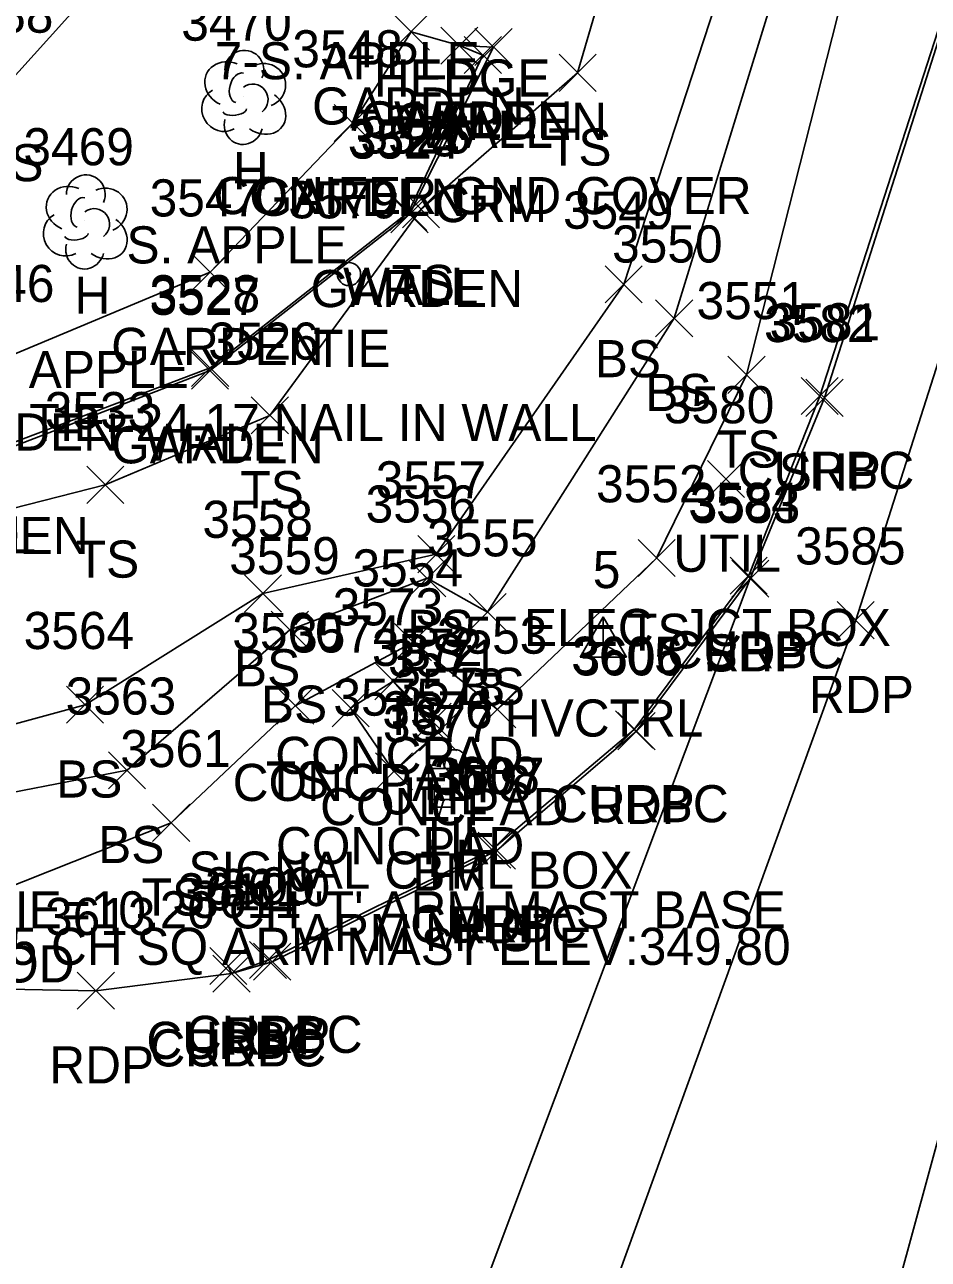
# Model space of a CAD drawing. Extents: x 1462089 to 1464015, y 730534 to 736144.
# Drawn here: x 1462839.8 to 1462888.4, y 732415.6 to 732482.1 of the extents above; entities that cross this region are included whole.
import ezdxf

# ---------------------------------------------------------------- set-up
doc = ezdxf.new("R2010")
doc.units = 0
for name, color, linetype in [('C_A', 7, 'Continuous'), ('C_C', 7, 'Continuous'), ('C_I', 7, 'Continuous'), ('CBP', 7, 'Continuous'), ('CPBM', 7, 'Continuous'), ('CPSM', 7, 'Continuous'), ('D_C', 7, 'Continuous'), ('L_A', 7, 'Continuous'), ('L_C', 7, 'Continuous'), ('L_I', 7, 'Continuous'), ('L_TIC', 7, 'Continuous'), ('LAPB', 7, 'Continuous'), ('LELB', 7, 'Continuous'), ('LS', 7, 'Continuous'), ('LTD', 7, 'Continuous'), ('LW', 7, 'Continuous'), ('P_A', 7, 'Continuous'), ('P_I', 7, 'Continuous'), ('P_TIC', 7, 'Continuous'), ('PET', 7, 'Continuous'), ('PRC', 7, 'Continuous'), ('PSP', 7, 'Continuous'), ('R_A', 7, 'Continuous'), ('R_I', 7, 'Continuous'), ('R_TIC', 7, 'Continuous'), ('RC', 7, 'Continuous'), ('U_A', 7, 'Continuous'), ('U_C', 7, 'Continuous'), ('U_I', 7, 'Continuous'), ('UDEFAULT', 7, 'Continuous'), ('ULP', 7, 'Continuous')]:
    doc.layers.add(name, color=color, linetype=linetype)

msp = doc.modelspace()

# ---------------------------------------------------------------- linework, layer by layer
at = {"layer": 'CBP'}
for centre, radius in [((1462857.231, 732468.647), 0.625), ((1462857.231, 732468.647), 0.0833), ((1462862.935, 732442.395), 0.625), ((1462862.935, 732442.395), 0.0833)]:
    msp.add_circle(centre, radius, dxfattribs=at)
at = {"layer": 'CPBM'}
for p, q in [((1462861.813, 732439.93), (1462861.813, 732440.93)), ((1462861.813, 732440.93), (1462862.813, 732440.93)), ((1462862.813, 732440.93), (1462862.813, 732439.93)), ((1462862.316, 732440.431), (1462862.316, 732440.431)), ((1462862.316, 732440.431), (1462862.316, 732440.431)), ((1462862.813, 732439.93), (1462861.813, 732439.93))]:
    msp.add_line(p, q, dxfattribs=at)
at = {"layer": 'CPSM'}
for p, q in [((1462869.677, 732448.007), (1462870.927, 732450.172)), ((1462872.177, 732448.007), (1462870.927, 732450.172)), ((1462870.927, 732448.728), (1462870.927, 732450.172)), ((1462869.677, 732448.007), (1462870.927, 732448.728)), ((1462870.927, 732448.728), (1462870.927, 732448.728)), ((1462870.927, 732448.728), (1462872.177, 732448.007)), ((1462869.677, 732448.007), (1462872.177, 732448.007))]:
    msp.add_line(p, q, dxfattribs=at)
at = {"layer": 'L_TIC'}
for points in [[(1462859.574, 732480.7), (1462861.574, 732482.7)], [(1462861.574, 732480.7), (1462859.574, 732482.7)], [(1462862.176, 732479.952), (1462864.176, 732481.952)], [(1462864.176, 732479.952), (1462862.176, 732481.952)], [(1462862.176, 732479.952), (1462864.176, 732481.952)], [(1462864.176, 732479.952), (1462862.176, 732481.952)], [(1462863.443, 732479.443), (1462865.443, 732481.443)], [(1462865.443, 732479.443), (1462863.443, 732481.443)], [(1462864.016, 732479.874), (1462866.016, 732481.874)], [(1462866.016, 732479.874), (1462864.016, 732481.874)], [(1462864.016, 732479.874), (1462866.016, 732481.874)], [(1462866.016, 732479.874), (1462864.016, 732481.874)], [(1462868.543, 732478.489), (1462870.543, 732480.489)], [(1462870.543, 732478.489), (1462868.543, 732480.489)], [(1462856.441, 732475.782), (1462858.441, 732477.782)], [(1462858.441, 732475.782), (1462856.441, 732477.782)], [(1462856.441, 732475.782), (1462858.441, 732477.782)], [(1462858.441, 732475.782), (1462856.441, 732477.782)], [(1462859.428, 732470.987), (1462861.428, 732472.987)], [(1462861.428, 732470.987), (1462859.428, 732472.987)], [(1462859.493, 732470.865), (1462861.493, 732472.865)], [(1462861.493, 732470.865), (1462859.493, 732472.865)], [(1462860.11, 732471.141), (1462862.11, 732473.141)], [(1462862.11, 732471.141), (1462860.11, 732473.141)], [(1462848.759, 732467.75), (1462850.759, 732469.75)], [(1462850.759, 732467.75), (1462848.759, 732469.75)], [(1462871.026, 732467.089), (1462873.026, 732469.089)], [(1462873.026, 732467.089), (1462871.026, 732469.089)], [(1462873.745, 732465.267), (1462875.745, 732467.267)], [(1462875.745, 732465.267), (1462873.745, 732467.267)], [(1462848.751, 732462.449), (1462850.751, 732464.449)], [(1462850.751, 732462.449), (1462848.751, 732464.449)], [(1462848.757, 732462.589), (1462850.757, 732464.589)], [(1462850.757, 732462.589), (1462848.757, 732464.589)], [(1462877.638, 732462.219), (1462879.638, 732464.219)], [(1462879.638, 732462.219), (1462877.638, 732464.219)], [(1462851.972, 732460.034), (1462853.972, 732462.034)], [(1462853.972, 732460.034), (1462851.972, 732462.034)], [(1462843.109, 732456.291), (1462845.109, 732458.291)], [(1462845.109, 732456.291), (1462843.109, 732458.291)], [(1462860.933, 732452.56), (1462862.933, 732454.56)], [(1462862.933, 732452.56), (1462860.933, 732454.56)], [(1462872.796, 732452.349), (1462874.796, 732454.349)], [(1462874.796, 732452.349), (1462872.796, 732454.349)], [(1462860.441, 732451.26), (1462862.441, 732453.26)], [(1462862.441, 732451.26), (1462860.441, 732453.26)], [(1462851.599, 732450.436), (1462853.599, 732452.436)], [(1462853.599, 732450.436), (1462851.599, 732452.436)], [(1462863.696, 732449.437), (1462865.696, 732451.437)], [(1462865.696, 732449.437), (1462863.696, 732451.437)], [(1462853.05, 732448.477), (1462855.05, 732450.477)], [(1462855.05, 732448.477), (1462853.05, 732450.477)], [(1462859.68, 732447.816), (1462861.68, 732449.816)], [(1462861.68, 732447.816), (1462859.68, 732449.816)], [(1462858.615, 732445.717), (1462860.615, 732447.717)], [(1462860.615, 732445.717), (1462858.615, 732447.717)], [(1462842.02, 732444.444), (1462844.02, 732446.444)], [(1462844.02, 732444.444), (1462842.02, 732446.444)], [(1462853.34, 732444.391), (1462855.34, 732446.391)], [(1462855.34, 732444.391), (1462853.34, 732446.391)], [(1462856.322, 732444.259), (1462858.322, 732446.259)], [(1462858.322, 732444.259), (1462856.322, 732446.259)], [(1462864.224, 732444.194), (1462866.224, 732446.194)], [(1462866.224, 732444.194), (1462864.224, 732446.194)], [(1462861.029, 732442.954), (1462863.029, 732444.954)], [(1462863.029, 732442.954), (1462861.029, 732444.954)], [(1462861.029, 732442.954), (1462863.029, 732444.954)], [(1462863.029, 732442.954), (1462861.029, 732444.954)], [(1462844.281, 732440.914), (1462846.281, 732442.914)], [(1462846.281, 732440.914), (1462844.281, 732442.914)], [(1462858.652, 732440.855), (1462860.652, 732442.855)], [(1462860.652, 732440.855), (1462858.652, 732442.855)], [(1462858.652, 732440.855), (1462860.652, 732442.855)], [(1462860.652, 732440.855), (1462858.652, 732442.855)], [(1462846.656, 732438.084), (1462848.656, 732440.084)], [(1462848.656, 732438.084), (1462846.656, 732440.084)]]:
    msp.add_lwpolyline(points, dxfattribs=at)
at = {"layer": 'LAPB'}
for points in [[(1462865.016, 732480.874), (1462863.176, 732480.952), (1462860.574, 732481.7), (1462857.441, 732476.782)], [(1462865.016, 732480.874), (1462860.493, 732471.865), (1462849.751, 732463.449), (1462837.104, 732458.559), (1462826.619, 732456.441), (1462812.237, 732456.607), (1462796.179, 732459.522), (1462796.223, 732461.56), (1462806.894, 732461.647), (1462822.285, 732460.801), (1462838.737, 732464.139), (1462849.759, 732468.75), (1462857.441, 732476.782)]]:
    msp.add_lwpolyline(points, dxfattribs=at)
at = {"layer": 'LELB'}
for points in [[(1462962.051, 732738.86), (1462942.093, 732684.704), (1462930.349, 732649.849), (1462918.779, 732606.158), (1462910.515, 732577.075), (1462897.313, 732539.083), (1462883.37, 732494.351), (1462874.745, 732466.267), (1462864.696, 732450.437), (1462861.441, 732452.26), (1462854.05, 732449.477), (1462845.281, 732441.914), (1462832.711, 732439.481), (1462809.105, 732444.312), (1462762.719, 732454.921), (1462717.924, 732465.494), (1462675.121, 732482.37), (1462640.103, 732492.478), (1462631.962, 732496.427), (1462623.343, 732510.569), (1462622.33, 732524.867)], [(1462964.589, 732738.298), (1462945.297, 732683.439), (1462934.628, 732648.301), (1462922.94, 732604.455), (1462912.479, 732576.375), (1462900.293, 732538.088), (1462886.404, 732493.851), (1462878.638, 732463.219), (1462873.796, 732453.349), (1462865.224, 732445.194), (1462860.68, 732448.816), (1462854.34, 732445.391), (1462847.656, 732439.084), (1462833.142, 732433.314), (1462807.403, 732439.302), (1462761.489, 732450.408), (1462717.117, 732462.765), (1462672.88, 732476.46), (1462638.847, 732488.064), (1462628.323, 732495.04), (1462620.973, 732510.302), (1462619.534, 732525.266)], [(1462927.995, 732703.95), (1462913.72, 732663.308), (1462904.762, 732626.067), (1462895.224, 732616.018), (1462886.603, 732592.504), (1462880.252, 732582.304), (1462873.474, 732559.521), (1462870.274, 732539.778), (1462860.006, 732507.628), (1462849.679, 732490.923), (1462838.625, 732478.648), (1462828.599, 732476.843), (1462806.124, 732475.966), (1462790.408, 732465.788), (1462774.938, 732470.333)], [(1462938.529, 732701.154), (1462919.188, 732660.623), (1462907.452, 732626.729), (1462903.606, 732613.145), (1462893.414, 732589.656), (1462888.63, 732580.093), (1462887.401, 732563.484), (1462883.927, 732556.012), (1462884.623, 732537.604), (1462884.984, 732537.065), (1462874.272, 732495.685), (1462869.543, 732479.489), (1462861.11, 732472.141), (1462852.972, 732461.034), (1462844.109, 732457.291), (1462829.112, 732453.466), (1462814.255, 732453.647), (1462796.448, 732454.698), (1462777.989, 732457.609)], [(1462902.561, 732573.655), (1462893.764, 732541.415), (1462880.654, 732494.464), (1462872.026, 732468.089), (1462861.933, 732453.56), (1462852.599, 732451.436), (1462843.02, 732445.444), (1462833.138, 732442.749), (1462809.156, 732447.34), (1462778.483, 732453.334)]]:
    msp.add_lwpolyline(points, dxfattribs=at)
at = {"layer": 'LS'}
for points in [[(1462862.029, 732443.954), (1462859.615, 732446.717), (1462857.322, 732445.259), (1462859.652, 732441.855)], [(1462862.029, 732443.954), (1462859.652, 732441.855)]]:
    msp.add_lwpolyline(points, dxfattribs=at)
at = {"layer": 'LTD'}
for p, q in [((1462851.547, 732478.219), (1462851.547, 732478.219)), ((1462851.547, 732478.219), (1462851.547, 732478.219)), ((1462843.014, 732471.508), (1462843.014, 732471.508)), ((1462843.014, 732471.508), (1462843.014, 732471.508))]:
    msp.add_line(p, q, dxfattribs=at)
for centre in [(1462851.594, 732479.653), (1462843.06, 732472.942)]:
    msp.add_arc(centre, 1.047, 335.52715, 180.95627, dxfattribs=at)
for centre, major_axis, ratio, start_param, end_param in [((1462850.756, 732478.886), (1.21, -0.512), 0.895232, 1.570796, 4.712389), ((1462852.589, 732478.803), (-1.141, -0.483), 0.949671, 1.570796, 4.712389), ((1462851.339, 732478.678), (-0.208, -0.792), 0.645439, 3.141593, 6.283185), ((1462852.048, 732478.053), (-0.5, 0.667), 0.989748, 3.141593, 6.283185), ((1462850.464, 732477.511), (0.584, -1.042), 0.959034, 3.141593, 6.283185), ((1462852.548, 732477.386), (-1.09, 0.792), 0.841452, 1.570796, 4.712389), ((1462851.089, 732477.469), (-0.625, -0.083), 0.423636, 0, 3.141593), ((1462851.548, 732476.719), (0.265, 1.061), 0.942809, 1.570796, 4.712389), ((1462842.222, 732472.174), (1.21, -0.512), 0.895232, 1.570796, 4.712389), ((1462844.055, 732472.091), (-1.141, -0.483), 0.949671, 1.570796, 4.712389), ((1462842.805, 732471.966), (-0.208, -0.792), 0.645439, 3.141593, 6.283185), ((1462843.514, 732471.341), (-0.5, 0.667), 0.989748, 3.141593, 6.283185), ((1462841.931, 732470.799), (0.584, -1.042), 0.959034, 3.141593, 6.283185), ((1462844.014, 732470.674), (-1.09, 0.792), 0.841452, 1.570796, 4.712389), ((1462842.556, 732470.758), (-0.625, -0.083), 0.423636, 0, 3.141593), ((1462843.014, 732470.008), (0.265, 1.061), 0.942809, 1.570796, 4.712389)]:
    msp.add_ellipse(centre, major_axis=major_axis, ratio=ratio, start_param=start_param, end_param=end_param, dxfattribs=at)
at = {"layer": 'LW'}
msp.add_lwpolyline([(1462863.176, 732480.952), (1462864.443, 732480.443), (1462860.428, 732471.987), (1462849.757, 732463.589), (1462836.607, 732458.6), (1462826.699, 732456.576), (1462812.383, 732456.848), (1462796.871, 732459.931), (1462796.223, 732461.56)], dxfattribs=at)
at = {"layer": 'P_TIC'}
for points in [[(1462881.838, 732460.981), (1462883.838, 732462.981)], [(1462883.838, 732460.981), (1462881.838, 732462.981)], [(1462877.844, 732451.238), (1462879.844, 732453.238)], [(1462879.844, 732451.238), (1462877.844, 732453.238)], [(1462877.844, 732451.238), (1462879.844, 732453.238)], [(1462879.844, 732451.238), (1462877.844, 732453.238)], [(1462883.517, 732449.002), (1462885.517, 732451.002)], [(1462885.517, 732449.002), (1462883.517, 732451.002)], [(1462871.718, 732443.023), (1462873.718, 732445.023)], [(1462873.718, 732443.023), (1462871.718, 732445.023)], [(1462864.192, 732436.588), (1462866.192, 732438.588)], [(1462866.192, 732436.588), (1462864.192, 732438.588)], [(1462852.095, 732430.598), (1462854.095, 732432.598)], [(1462854.095, 732430.598), (1462852.095, 732432.598)], [(1462849.908, 732429.959), (1462851.908, 732431.959)], [(1462851.908, 732429.959), (1462849.908, 732431.959)], [(1462842.603, 732429.04), (1462844.603, 732431.04)], [(1462844.603, 732429.04), (1462842.603, 732431.04)]]:
    msp.add_lwpolyline(points, dxfattribs=at)
at = {"layer": 'PET'}
for points in [[(1462974.36, 732735.003), (1462957.209, 732680.823), (1462945.362, 732643.955), (1462932.508, 732601.633), (1462920.152, 732563.109), (1462911.425, 732534.965), (1462898.015, 732492.334), (1462884.517, 732450.002), (1462822.419, 732278.6), (1462811.416, 732236.79), (1462797.46, 732186.944), (1462784.89, 732139.503), (1462773.379, 732098.59), (1462761.088, 732052.776), (1462749.31, 732009.824), (1462737.297, 731963.429), (1462717.097, 731889.531)], [(1462878.844, 732452.238), (1462872.718, 732444.023), (1462865.192, 732437.588), (1462853.095, 732431.598), (1462850.908, 732430.959), (1462843.603, 732430.04), (1462831.156, 732430.265), (1462806.725, 732436.312), (1462761.118, 732447.931), (1462716.675, 732460.252), (1462671.339, 732472.016), (1462637.059, 732482.513), (1462580.262, 732500.425)]]:
    msp.add_lwpolyline(points, dxfattribs=at)
at = {"layer": 'PRC'}
msp.add_lwpolyline([(1462985.716, 732731.928), (1462969.444, 732677.267), (1462957.486, 732641.208), (1462943.904, 732597.669), (1462931.653, 732559.608), (1462922.759, 732531.119), (1462910.18, 732489.033), (1462895.07, 732444.402), (1462885.161, 732408.132), (1462864.593, 732375.333), (1462853.42, 732347.258), (1462832.874, 732276.651), (1462823.233, 732232.908), (1462808.463, 732182.81), (1462796.537, 732136.818), (1462784.674, 732094.481), (1462773.756, 732052.904), (1462761.068, 732007.231), (1462748.947, 731961.516), (1462736.508, 731921.312)], dxfattribs=at)
at = {"layer": 'PSP'}
msp.add_lwpolyline([(1462968.734, 732736.5), (1462951.614, 732681.876), (1462940.588, 732646.438), (1462927.054, 732603.058), (1462915.133, 732564.778), (1462905.928, 732535.586), (1462892.756, 732493.151), (1462882.838, 732461.981), (1462878.844, 732452.238), (1462860.168, 732402.537), (1462855.981, 732390.471), (1462851.596, 732378.353), (1462831.733, 732320.544), (1462820.54, 732279.169), (1462809.4, 732237.242), (1462795.769, 732187.965), (1462782.91, 732140.192), (1462771.747, 732099.013), (1462759.214, 732053.145), (1462747.621, 732010.499), (1462744.84, 731999.272), (1462735.883, 731965.543), (1462724.347, 731923.615)], dxfattribs=at)
at = {"layer": 'R_TIC'}
for points in [[(1462881.578, 732461.077), (1462883.578, 732463.077)], [(1462883.578, 732461.077), (1462881.578, 732463.077)], [(1462877.759, 732451.404), (1462879.759, 732453.404)], [(1462879.759, 732451.404), (1462877.759, 732453.404)], [(1462871.585, 732443.113), (1462873.585, 732445.113)], [(1462873.585, 732443.113), (1462871.585, 732445.113)], [(1462863.942, 732436.64), (1462865.942, 732438.64)], [(1462865.942, 732436.64), (1462863.942, 732438.64)], [(1462849.738, 732430.365), (1462851.738, 732432.365)], [(1462851.738, 732430.365), (1462849.738, 732432.365)], [(1462851.87, 732430.688), (1462853.87, 732432.688)], [(1462853.87, 732430.688), (1462851.87, 732432.688)], [(1462849.908, 732429.959), (1462851.908, 732431.959)], [(1462851.908, 732429.959), (1462849.908, 732431.959)]]:
    msp.add_lwpolyline(points, dxfattribs=at)
at = {"layer": 'RC'}
msp.add_lwpolyline([(1462968.496, 732736.533), (1462951.35, 732681.835), (1462940.43, 732646.722), (1462926.882, 732603.178), (1462914.787, 732564.796), (1462905.745, 732535.684), (1462892.597, 732493.075), (1462882.578, 732462.077), (1462878.759, 732452.404), (1462872.585, 732444.113), (1462864.942, 732437.64), (1462852.87, 732431.688), (1462850.908, 732430.959), (1462850.738, 732431.365)], dxfattribs=at)
at = {"layer": 'UDEFAULT'}
for points in [[(1462876.532, 732456.606), (1462878.532, 732458.606)], [(1462878.532, 732456.606), (1462876.532, 732458.606)], [(1462860.727, 732443.536), (1462862.727, 732445.536)], [(1462862.727, 732443.536), (1462860.727, 732445.536)]]:
    msp.add_lwpolyline(points, dxfattribs=at)
at = {"layer": 'ULP'}
for p, q in [((1462862.508, 732442.837), (1462862.341, 732442.004)), ((1462861.508, 732440.337), (1462861.508, 732442.004)), ((1462861.508, 732442.004), (1462863.174, 732442.004)), ((1462863.174, 732442.004), (1462863.174, 732440.337)), ((1462862.341, 732441.17), (1462862.341, 732441.17)), ((1462863.174, 732440.337), (1462861.508, 732440.337)), ((1462862.091, 732439.504), (1462862.341, 732440.337))]:
    msp.add_line(p, q, dxfattribs=at)

# ---------------------------------------------------------------- texts
at = {"layer": 'C_A'}
for s, p in [('TIE', (1462855.31, 732463.647)), ('HVCTRL', (1462865.62, 732443.728)), ('TIE', (1462861.014, 732437.395)), ('BM', (1462860.631, 732435.431))]:
    msp.add_text(s, height=2, dxfattribs=at).set_placement(p)
at = {"layer": 'C_C'}
for s, p in [('TIE=24.17 NAIL IN WALL', (1462840.019, 732459.647)), ("TIE=10.20 CH 'T' ARM MAST BASE", (1462837.598, 732433.395)), ('BM5 CH SQ ARM MAST ELEV:349.80', (1462834.939, 732431.431))]:
    msp.add_text(s, height=2, dxfattribs=at).set_placement(p)
at = {"layer": 'C_I'}
for s, p in [('3579', (1462853.963, 732471.647)), ('5', (1462870.36, 732451.728)), ('3578', (1462859.676, 732445.395)), ('3577', (1462859.056, 732443.431))]:
    msp.add_text(s, height=2, dxfattribs=at).set_placement(p)
at = {"layer": 'D_C'}
msp.add_text('15"RCP-GOOD', height=2, dxfattribs=at).set_placement((1462823.821, 732430.481))
at = {"layer": 'L_A'}
for s, p in [('HEDGE', (1462858.569, 732478.21)), ('GARDEN', (1462855.244, 732476.7)), ('GARDEN', (1462857.846, 732475.952)), ('WALL', (1462859.665, 732475.952)), ('GARDEN', (1462859.685, 732475.874)), ('GARDEN', (1462859.685, 732475.874)), ('WALL', (1462860.931, 732475.443)), ('TS', (1462867.952, 732474.489)), ('CS', (1462837.066, 732473.648)), ('H', (1462850.981, 732473.219)), ('GARDEN', (1462852.11, 732471.782)), ('GARDEN', (1462852.11, 732471.782)), ('GARDEN', (1462855.163, 732466.865)), ('WALL', (1462856.916, 732466.987)), ('TS', (1462859.519, 732467.141)), ('H', (1462842.447, 732466.508)), ('GARDEN', (1462844.428, 732463.75)), ('BS', (1462870.467, 732463.089)), ('BS', (1462873.186, 732461.267)), ('GARDEN', (1462833.407, 732459.139)), ('GARDEN', (1462844.421, 732458.449)), ('WALL', (1462846.246, 732458.589)), ('TS', (1462877.047, 732458.219)), ('TS', (1462851.382, 732456.034)), ('GARDEN', (1462831.773, 732453.559)), ('WALL', (1462833.095, 732453.6)), ('TS', (1462842.519, 732452.291)), ('BS', (1462860.374, 732448.56)), ('TS', (1462872.205, 732448.349)), ('BS', (1462859.882, 732447.26)), ('BS', (1462851.04, 732446.436)), ('BS', (1462863.137, 732445.437)), ('BS', (1462852.491, 732444.477)), ('TS', (1462859.089, 732443.816)), ('CONCPAD', (1462853.26, 732441.717)), ('BS', (1462841.461, 732440.444)), ('CONCPAD', (1462850.968, 732440.259)), ('TS', (1462852.749, 732440.391)), ('TS', (1462863.633, 732440.194)), ('CONCPAD', (1462855.675, 732438.954)), ('CONCPAD', (1462855.675, 732438.954)), ('BS', (1462843.722, 732436.914)), ('CONCPAD', (1462853.297, 732436.855)), ('CONCPAD', (1462853.297, 732436.855)), ('TS', (1462846.066, 732434.084))]:
    msp.add_text(s, height=2, dxfattribs=at).set_placement(p)
at = {"layer": 'L_C'}
for s, p in [('7-S. APPLE', (1462850, 732479.14)), ('CONIFER GND COVER', (1462849.937, 732471.874)), ('CONIFER GND COVER', (1462849.937, 732471.874)), ('CRM', (1462861.813, 732471.443)), ('S. APPLE', (1462845.248, 732469.219)), ('S. APPLE', (1462836.715, 732462.508))]:
    msp.add_text(s, height=2, dxfattribs=at).set_placement(p)
at = {"layer": 'L_I'}
for s, p in [('3488', (1462835.365, 732481.648)), ('3470', (1462848.201, 732481.219)), ('3548', (1462854.181, 732479.782)), ('3548', (1462854.181, 732479.782)), ('3523', (1462857.168, 732474.987)), ('3524', (1462857.234, 732474.865)), ('3525', (1462857.85, 732475.141)), ('3469', (1462839.699, 732474.508)), ('3547', (1462846.499, 732471.75)), ('3549', (1462868.758, 732471.089)), ('3550', (1462871.399, 732469.267)), ('3546', (1462835.422, 732467.139)), ('3527', (1462846.492, 732466.449)), ('3528', (1462846.498, 732466.589)), ('3551', (1462875.945, 732466.219)), ('3526', (1462849.658, 732464.034)), ('3533', (1462840.85, 732460.291)), ('3557', (1462858.673, 732456.56)), ('3552', (1462870.536, 732456.349)), ('3556', (1462858.126, 732455.26)), ('3558', (1462849.339, 732454.436)), ('3555', (1462861.436, 732453.437)), ('3559', (1462850.782, 732452.477)), ('3554', (1462857.42, 732451.816)), ('3573', (1462856.355, 732449.717)), ('3564', (1462839.713, 732448.444)), ('3560', (1462850.946, 732448.391)), ('3574', (1462854.063, 732448.259)), ('3553', (1462861.964, 732448.194)), ('3571', (1462859.336, 732446.954)), ('3571', (1462859.336, 732446.954)), ('3563', (1462841.974, 732444.914)), ('3575', (1462856.392, 732444.855)), ('3575', (1462856.392, 732444.855)), ('3561', (1462844.916, 732442.084))]:
    msp.add_text(s, height=2, dxfattribs=at).set_placement(p)
at = {"layer": 'P_A'}
for s, p in [('SHP', (1462880.374, 732456.981)), ('SHP', (1462876.379, 732447.238)), ('RDP', (1462876.332, 732447.238)), ('RDP', (1462882.005, 732445.002)), ('RDP', (1462870.206, 732439.023)), ('RDP', (1462862.68, 732432.588)), ('RDP', (1462850.583, 732426.598)), ('RDP', (1462848.396, 732425.959)), ('RDP', (1462841.091, 732425.04))]:
    msp.add_text(s, height=2, dxfattribs=at).set_placement(p)
at = {"layer": 'P_I'}
for s, p in [('3582', (1462879.578, 732464.981)), ('3583', (1462875.584, 732455.238)), ('3583', (1462875.584, 732455.238)), ('3585', (1462881.257, 732453.002)), ('3606', (1462869.277, 732447.023)), ('3607', (1462861.806, 732440.588)), ('3610', (1462850.268, 732434.598)), ('3611', (1462848.735, 732433.959)), ('3613', (1462840.863, 732433.04))]:
    msp.add_text(s, height=2, dxfattribs=at).set_placement(p)
at = {"layer": 'R_A'}
for p in [(1462878.16, 732457.077), (1462874.342, 732447.404), (1462868.168, 732439.113), (1462860.525, 732432.64), (1462846.321, 732426.365), (1462848.453, 732426.688), (1462846.49, 732425.959)]:
    msp.add_text('CURBC', height=2, dxfattribs=at).set_placement(p)
at = {"layer": 'R_I'}
for s, p in [('3581', (1462879.885, 732465.077)), ('3584', (1462875.5, 732455.404)), ('3605', (1462869.199, 732447.113)), ('3608', (1462861.557, 732440.64)), ('3612', (1462847.998, 732434.365)), ('3609', (1462849.477, 732434.688)), ('3611', (1462848.735, 732433.959))]:
    msp.add_text(s, height=2, dxfattribs=at).set_placement(p)
at = {"layer": 'U_A'}
for s, p in [('UTIL', (1462874.697, 732452.606)), ('UTIL', (1462858.892, 732439.536)), ('LI', (1462861.443, 732436.17))]:
    msp.add_text(s, height=2, dxfattribs=at).set_placement(p)
at = {"layer": 'U_C'}
for s, p in [('ELEC. JCT BOX', (1462866.65, 732448.606)), ('SIGNAL CTRL BOX', (1462848.578, 732435.536)), ('ARM MAST', (1462854.632, 732432.17))]:
    msp.add_text(s, height=2, dxfattribs=at).set_placement(p)
at = {"layer": 'U_I'}
for s, p in [('3580', (1462874.185, 732460.606)), ('3572', (1462858.467, 732447.536)), ('3576', (1462859.026, 732444.17))]:
    msp.add_text(s, height=2, dxfattribs=at).set_placement(p)

doc.saveas('drawing.dxf')
